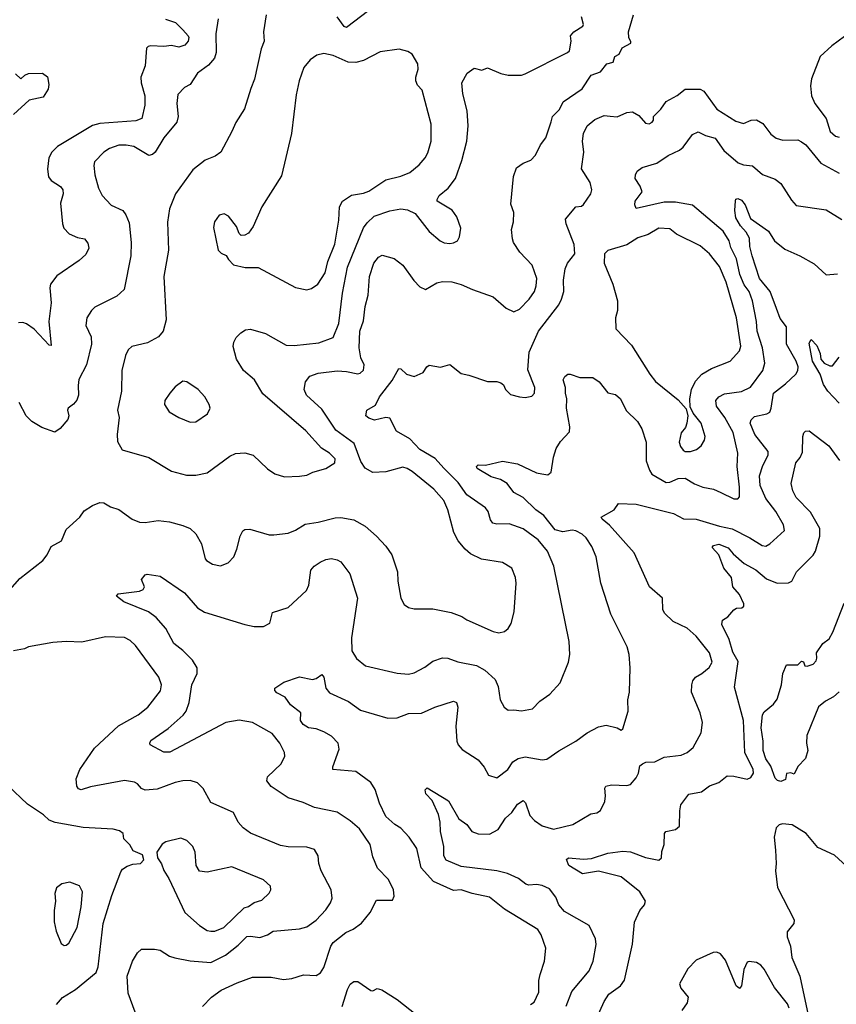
# Model space of a CAD drawing. Extents: x 1771496 to 1971148, y 471553 to 643630.
# Tile 340 of 656: x 1835368 to 1839709, y 560856 to 566090. Entities that reach past the tile are written whole.
import ezdxf

# ---------------------------------------------------------------- set-up
doc = ezdxf.new("R2010")
doc.units = 0

msp = doc.modelspace()

# ---------------------------------------------------------------- linework, layer by layer
at = {"layer": '0CON10XD'}
for points in [[(1837225, 566138.6), (1837105, 566049.2), (1837093.8, 566053.8), (1837055, 566105.7)], [(1835194.4, 562925.6), (1835369.5, 563120.5), (1835491.4, 563215), (1835514.2, 563245.8), (1835535, 563290), (1835590.7, 563319.3), (1835615, 563380), (1835687.5, 563445), (1835711.4, 563478.6), (1835755, 563506.9), (1835795, 563522.9), (1835815, 563522), (1835850.9, 563500.9), (1835895.7, 563485.7), (1835966.7, 563435), (1836005, 563419.2), (1836035, 563417.1), (1836105, 563427.8), (1836165, 563420.5), (1836235, 563402.2), (1836273.8, 563385), (1836305, 563356.2), (1836334.2, 563304.2), (1836354, 563225), (1836361.2, 563215), (1836392.5, 563195), (1836435, 563187.5), (1836476.6, 563203.4), (1836506, 563235), (1836522.9, 563275), (1836540, 563345), (1836555, 563373.8), (1836565, 563380.8), (1836591.7, 563381.7), (1836695, 563352.5), (1836718.8, 563351.2), (1836795, 563360.8), (1836835, 563375.8), (1836885, 563408.6), (1836955, 563418.9), (1837045, 563441.9), (1837075, 563443.1), (1837145, 563431.9), (1837205, 563397.5), (1837265.4, 563345.4), (1837315, 563292), (1837346.2, 563246.2), (1837376.9, 563155), (1837378.6, 563105), (1837394, 563015), (1837412.3, 562982.3), (1837435, 562966.2), (1837465, 562958), (1837565, 562958.6), (1837661.7, 562938.3), (1837717.7, 562917.7), (1837745, 562899.2), (1837885, 562837.1), (1837915, 562830.8), (1837945, 562838.8), (1837965.6, 562854.4), (1837980.3, 562879.7), (1837997, 562943), (1838008.1, 563095), (1838004, 563125), (1837984.4, 563174.4), (1837935, 563204.2), (1837822.4, 563222.4), (1837765, 563250), (1837735.8, 563275), (1837699.8, 563319.8), (1837676.7, 563365), (1837644.5, 563485), (1837623.4, 563533.4), (1837568.9, 563595), (1837455, 563688.9), (1837428.8, 563705), (1837405, 563711.1), (1837315, 563686.7), (1837245, 563682.7), (1837205, 563706.7), (1837180.9, 563740.9), (1837146.5, 563836.5), (1837048.9, 563908.9), (1836975, 564019.1), (1836893.3, 564095), (1836880, 564125), (1836886.9, 564165), (1836910, 564195), (1836955, 564211.1), (1837055, 564222.7), (1837105, 564220), (1837165, 564207.8), (1837178.8, 564211.2), (1837195, 564226.2), (1837199.4, 564255), (1837182, 564292), (1837173.5, 564345), (1837176.4, 564433.6), (1837195, 564490), (1837204.6, 564565), (1837220.9, 564625), (1837227.5, 564725), (1837250, 564795), (1837275, 564828), (1837295, 564837.5), (1837359.7, 564819.7), (1837405, 564785.8), (1837462.8, 564702.8), (1837495, 564670), (1837525, 564656.2), (1837585, 564691.4), (1837615, 564698.6), (1837665.7, 564695.7), (1837715, 564683.1), (1837775, 564655.6), (1837885, 564617.5), (1837955, 564556), (1837995, 564537.5), (1838025, 564551.4), (1838075.7, 564605), (1838105.6, 564645), (1838114.5, 564675.5), (1838116.5, 564715), (1838092.9, 564785), (1838026, 564855), (1837994, 564905), (1837988, 564925), (1837982, 564975), (1837994, 565015), (1837995.8, 565065), (1837979.2, 565109.2), (1837993, 565257), (1838008.3, 565301.7), (1838045, 565326.7), (1838085, 565343.3), (1838110.5, 565369.5), (1838136.2, 565425), (1838165, 565462.5), (1838192.9, 565547.1), (1838201.2, 565575), (1838237.8, 565612.2), (1838257, 565653), (1838358, 565722), (1838405.8, 565795), (1838455, 565812), (1838488.8, 565855), (1838522.5, 565865), (1838531.2, 565895), (1838555, 565906.7), (1838570.4, 565939.6), (1838616.2, 565965), (1838617.7, 565972.3), (1838605.7, 565995), (1838604.2, 566025), (1838630.8, 566115)], [(1836143.2, 566093.2), (1836196.7, 566075), (1836235.4, 566035.4), (1836264, 566005), (1836266.7, 565995), (1836264.2, 565975.8), (1836245.7, 565954.3), (1836215, 565944.2), (1836175, 565952), (1836135, 565946.9), (1836065, 565950.7), (1836051.7, 565948.3), (1836042.2, 565937.8), (1836035.4, 565844.6), (1836011.9, 565785), (1836013.3, 565755), (1836033.1, 565685), (1836034.2, 565635), (1836018, 565565), (1835985, 565551.5), (1835795, 565538.4), (1835755, 565527.5), (1835568.6, 565415), (1835539.4, 565385), (1835523.8, 565356.2), (1835515.6, 565295), (1835521.9, 565255), (1835535.5, 565235.5), (1835585, 565202.9), (1835598.1, 565185), (1835599.2, 565165), (1835585.7, 565115), (1835595.5, 565005.5), (1835602.5, 564982.5), (1835631.3, 564951.3), (1835675, 564932.5), (1835712.5, 564925), (1835731.2, 564901.2), (1835735.9, 564875.9), (1835718.9, 564841.1), (1835685, 564810.8), (1835565, 564729.2), (1835531.4, 564685), (1835527.8, 564665), (1835535.5, 564585), (1835522.9, 564485), (1835535, 564357.5), (1835525, 564360), (1835445, 564445.6), (1835405, 564474), (1835385, 564480), (1835361.2, 564478.8)], [(1836422.5, 566095), (1836411.2, 566015), (1836412.7, 565915), (1836404.6, 565885.4), (1836371.7, 565848.3), (1836314, 565805), (1836274.4, 565745.6), (1836245, 565729.2), (1836208, 565692), (1836203.6, 565645), (1836210.4, 565575), (1836202.9, 565545), (1836135, 565462.5), (1836088.6, 565385), (1836075, 565372.5), (1836055, 565368.6), (1835975, 565415.4), (1835935, 565423.1), (1835895, 565422.3), (1835846, 565405), (1835815, 565385.5), (1835765.7, 565335), (1835761.9, 565315), (1835766.9, 565265), (1835787.8, 565195), (1835806.7, 565155), (1835855, 565104.4), (1835915.7, 565075), (1835932.3, 565052.3), (1835949.8, 565009.8), (1835961.5, 564905), (1835958.5, 564835), (1835922.9, 564655), (1835885, 564620.6), (1835768.1, 564561.9), (1835749.4, 564545), (1835724.6, 564505.4), (1835720, 564465), (1835748.2, 564405), (1835750, 564365), (1835722.9, 564255), (1835683.3, 564176.7), (1835678.6, 564145), (1835681.4, 564095), (1835671.7, 564068.3), (1835655, 564045.8), (1835626.7, 564025), (1835622.5, 564015), (1835630, 563985), (1835623.3, 563965), (1835583.9, 563916.1), (1835555, 563896.7), (1835485, 563922.5), (1835432, 563955), (1835403.3, 563985), (1835365, 564055.7)], [(1836678, 566115), (1836664.4, 566025.6), (1836668.1, 565975), (1836651.4, 565935), (1836617, 565773), (1836596, 565725), (1836563.3, 565616.7), (1836516.4, 565543.6), (1836496.7, 565495), (1836436.7, 565385), (1836407.5, 565365), (1836355, 565342.9), (1836288.2, 565291.8), (1836195.6, 565165), (1836164.6, 565085.4), (1836154.5, 565014.5), (1836160, 564865), (1836134.4, 564725), (1836147.5, 564495), (1836131.1, 564435), (1836106.6, 564403.4), (1836048.1, 564371.9), (1835965, 564352.5), (1835945.5, 564334.5), (1835931.5, 564305), (1835911.9, 564225), (1835909.5, 564115), (1835887.8, 564015), (1835896.9, 563975), (1835885.7, 563885.7), (1835888.3, 563848.3), (1835913, 563803), (1836055, 563762.5), (1836175, 563690.8), (1836255, 563668.1), (1836305, 563668.6), (1836365, 563680.8), (1836485, 563769.2), (1836515.8, 563784.2), (1836565, 563788), (1836610, 563775), (1836685, 563702), (1836725, 563675.8), (1836775, 563660)], [(1836775, 563660), (1836855, 563664.2), (1836895, 563669.2), (1836925.6, 563684.4), (1836995.6, 563704.4), (1837043.3, 563735), (1837046, 563755), (1837015.8, 563785), (1836971.9, 563811.9), (1836890, 563905), (1836661.4, 564101.4), (1836616, 564176), (1836558.6, 564225), (1836521.2, 564285), (1836502.7, 564352.7), (1836506, 564375), (1836519.7, 564400.3), (1836544.4, 564425.6), (1836568.6, 564441.4), (1836595, 564445.8), (1836675, 564421.4), (1836785, 564360), (1836827.6, 564357.6), (1836957.7, 564372.3), (1837035, 564401.4), (1837064.3, 564475.7), (1837083.5, 564636.5), (1837111.1, 564775), (1837196.6, 564983.4), (1837215, 565010.5), (1837253.1, 565045), (1837335, 565074.6), (1837395, 565083.8), (1837429.8, 565079.8), (1837470.6, 565060.6), (1837545, 564964), (1837603.8, 564913.8), (1837625, 564903.5), (1837655, 564900), (1837675, 564903.1), (1837695.6, 564915), (1837706.4, 564935), (1837712.6, 564982.6), (1837691.7, 565041.7), (1837667.4, 565077.4), (1837587.5, 565125), (1837586.7, 565135), (1837598.8, 565155), (1837645.8, 565195), (1837684.4, 565245), (1837719.1, 565340.9), (1837744.5, 565445), (1837751.5, 565525), (1837746.2, 565605), (1837723.6, 565695), (1837718.9, 565755), (1837746.2, 565805), (1837785, 565832), (1837825, 565821.2), (1837855, 565833.8), (1837925, 565804), (1837964.2, 565794.2), (1838035, 565795.7), (1838055, 565801.9), (1838280.8, 565915), (1838290.8, 565925), (1838298.9, 565975), (1838297.1, 566005), (1838314, 566025), (1838361.1, 566055), (1838365.6, 566065), (1838354, 566105)], [(1839819.5, 566050.5), (1839685, 565951.2), (1839623.3, 565895), (1839578, 565775), (1839571.2, 565738.8), (1839578.1, 565685), (1839594.4, 565645), (1839655.7, 565565), (1839676.7, 565495), (1839705, 565470), (1839724.3, 565465.7)], [(1836895, 564654.4), (1836919.3, 564660.7), (1836953.8, 564685), (1836992, 564745), (1837005.6, 564804.4), (1837043, 564897), (1837065.5, 565025), (1837068.5, 565095), (1837084, 565126), (1837132.4, 565157.6), (1837195, 565167.5), (1837225, 565178.5), (1837315, 565239.1), (1837395, 565258.2), (1837442.6, 565277.4), (1837492.4, 565317.6), (1837524.4, 565355), (1837538.3, 565381.7), (1837555.6, 565445), (1837555.5, 565535), (1837508.1, 565715), (1837482.4, 565742.4), (1837474.4, 565764.4), (1837473.5, 565785), (1837486.9, 565826.9), (1837484, 565855), (1837455, 565906.2), (1837431.7, 565921.7), (1837385, 565932.9), (1837285, 565918.9), (1837195, 565872.5), (1837155, 565862.4), (1837114.8, 565864.8), (1837035, 565899.1), (1836985, 565910.6), (1836947.8, 565902.2), (1836912.8, 565877.2), (1836879.2, 565835), (1836854.4, 565765), (1836838.7, 565691.3), (1836813.3, 565485), (1836760.3, 565259.7), (1836654.6, 565095.4), (1836609.3, 564990.7), (1836584.3, 564955.7), (1836565, 564943.8), (1836545, 564942.5), (1836534.1, 564954.1), (1836520.5, 564990.5), (1836478.8, 565045), (1836455, 565058), (1836429.2, 565050.8), (1836403.8, 565015), (1836398.8, 564985), (1836423.8, 564865), (1836439.3, 564849.3), (1836465.9, 564835.9), (1836477.5, 564815), (1836505, 564787.5), (1836566.4, 564773.6), (1836635, 564772), (1836835, 564665.6), (1836895, 564654.4)], [(1835345, 565802.5), (1835375, 565775.8), (1835395, 565795.7), (1835415, 565803.1), (1835490, 565805), (1835516.6, 565786.6), (1835523.9, 565745), (1835518.7, 565721.3), (1835492.1, 565677.9), (1835418.1, 565661.9), (1835335, 565586.7)], [(1836339.4, 560845), (1836388.1, 560895), (1836439.3, 560930.7), (1836525, 560971.1), (1836605, 561000), (1836705, 561000.5), (1836771.2, 560988.8), (1836815, 560994.3), (1836876.8, 561013.2), (1836945, 561010), (1836966.9, 561023.1), (1836985, 561051.2), (1837021.8, 561165), (1837035, 561185.7), (1837102.6, 561237.4), (1837141.4, 561255), (1837185, 561288.1), (1837230.6, 561345), (1837265, 561410), (1837350, 561410), (1837358.3, 561431.7), (1837355.8, 561464.2), (1837328.9, 561518.9), (1837269.4, 561579.4), (1837245, 561640), (1837231.5, 561705), (1837175, 561788.9), (1837125, 561831.4), (1837055, 561877.5), (1836935, 561901.8), (1836875, 561929.5), (1836794.5, 561954.5), (1836704.7, 562014.7), (1836682, 562045), (1836686, 562065), (1836758.6, 562135), (1836777.1, 562175), (1836775.6, 562195.6), (1836751.4, 562245), (1836710, 562295), (1836605, 562354.3), (1836535, 562366.5), (1836463.3, 562355), (1836167.1, 562197.1), (1836135, 562195.7), (1836062, 562235), (1836059.2, 562245), (1836065, 562259.2), (1836157.6, 562322.4), (1836236.9, 562393.1), (1836253.1, 562415), (1836269, 562461), (1836283.2, 562555), (1836312.2, 562615), (1836311.1, 562645), (1836286.9, 562685), (1836235, 562737.1), (1836186.9, 562775), (1836145, 562854.3), (1836092.9, 562912.9), (1836052.7, 562942.7), (1835922, 562995), (1835882.5, 563025), (1835892, 563038), (1836005, 563053.1), (1836025, 563062), (1836030.8, 563075), (1836016.2, 563115), (1836035, 563138.8), (1836045, 563142), (1836115, 563132.5), (1836245, 563042.9), (1836313.7, 562963.7), (1836351.3, 562941.3), (1836565, 562875.8), (1836615, 562864.2), (1836663.9, 562863.9), (1836697.3, 562882.7), (1836711.2, 562938.8), (1836794.5, 562965.5), (1836893.4, 563056.6), (1836905.7, 563085), (1836915, 563163.3), (1836934, 563185), (1836965, 563205.7), (1836995, 563220.8), (1837025, 563225.7), (1837055, 563219.2), (1837075, 563207.5), (1837124, 563145), (1837164.4, 563015), (1837132.5, 562805), (1837134.4, 562735), (1837159.2, 562695), (1837205.6, 562655.6), (1837375, 562617.1), (1837435, 562611.9), (1837465, 562618.6), (1837522.1, 562647.9), (1837565, 562680.8), (1837615, 562697.1), (1837645, 562695.6), (1837697.2, 562677.2), (1837797.1, 562657.1), (1837841.7, 562631.7), (1837895, 562582), (1837912.5, 562545), (1837922.5, 562475), (1837944, 562435), (1837965, 562420), (1837995, 562421.2), (1838035, 562416.7), (1838095, 562426.7), (1838133.2, 562466.8), (1838186.7, 562505), (1838241.2, 562565), (1838285.7, 562674.3), (1838292.5, 562715), (1838289.4, 562785), (1838207.5, 563185), (1838174.6, 563265), (1838125, 563324.6), (1838045, 563383.9), (1837969.5, 563409.5), (1837905, 563408.2), (1837883.4, 563413.4), (1837871.3, 563431.3), (1837858.9, 563475), (1837845, 563494.5), (1837744.3, 563564.3), (1837699.6, 563629.6), (1837623.3, 563706.7), (1837576.6, 563756.6), (1837494.6, 563805), (1837442.7, 563862.7), (1837371.9, 563901.9), (1837335, 563972.5), (1837315, 563975.6), (1837255, 563961.9), (1837225, 563971.4), (1837208, 563985), (1837213.8, 564015), (1837259.1, 564040.9), (1837281.1, 564085), (1837348, 564172), (1837384.1, 564235.9), (1837395, 564233.3), (1837425, 564205.8), (1837465, 564193.8), (1837512.5, 564215), (1837532.5, 564245), (1837545, 564253.3), (1837605, 564243.1), (1837655, 564257.5), (1837715, 564208.8), (1837755, 564201.2), (1837855, 564166), (1837905, 564166.2), (1837925, 564160), (1837939.3, 564149.3), (1837950, 564125), (1837977, 564097), (1838024.6, 564084.6), (1838055, 564082.5), (1838090.8, 564089.2), (1838105.5, 564105), (1838106.2, 564135), (1838068.9, 564228.9), (1838076.6, 564323.4), (1838125.4, 564435), (1838233.6, 564575), (1838248.8, 564605), (1838261.1, 564645), (1838259.1, 564705), (1838267.1, 564765), (1838280, 564795), (1838319.2, 564845), (1838315.4, 564895), (1838272.5, 565005), (1838270.5, 565029.5), (1838325, 565096), (1838355, 565099.4), (1838365, 565107.1), (1838405, 565164.2), (1838410.5, 565185), (1838401.1, 565225), (1838355, 565297.5), (1838367.4, 565385), (1838359.3, 565445), (1838365, 565485.8), (1838385, 565525.5), (1838425, 565558.6), (1838475, 565580.5), (1838507.8, 565577.8), (1838545, 565573.5), (1838595, 565596.5), (1838625, 565599.5), (1838660.3, 565580.3), (1838695, 565540), (1838715, 565536.2), (1838730, 565545), (1838736.7, 565555), (1838737.5, 565575), (1838776.2, 565613.8), (1838804, 565655), (1838863.9, 565686.1), (1838905, 565720.8), (1838985, 565720.6), (1839005, 565710), (1839074.6, 565615), (1839175, 565551.2), (1839215, 565538.5), (1839255.8, 565555.8), (1839285, 565557.8), (1839317.8, 565537.8), (1839361.1, 565481.1), (1839389.3, 565459.3), (1839425, 565450), (1839505, 565451.4), (1839525, 565441.4), (1839546.9, 565425), (1839627.4, 565327.4), (1839725, 565273.3)], [(1837032, 562118), (1837067.3, 562212.7), (1837061.2, 562245), (1837025, 562281.2), (1836985, 562304.6), (1836945, 562320), (1836903.3, 562325), (1836875, 562343.1), (1836860.9, 562365), (1836863.3, 562405), (1836808.1, 562448.1), (1836779.1, 562489.1), (1836735, 562512), (1836723.8, 562525), (1836723.6, 562536.4), (1836771.7, 562568.3), (1836855, 562596.2), (1836925, 562582), (1836945, 562587.5), (1836975, 562608.8), (1836984.3, 562594.3), (1836995, 562536.2), (1837015, 562511.4), (1837116.5, 562466.5), (1837179.8, 562419.8), (1837325, 562377.1), (1837375, 562378.5), (1837435, 562401.5), (1837505, 562403.9), (1837575, 562435.5), (1837675, 562467.1), (1837690.5, 562460.5), (1837698, 562435), (1837687.1, 562335), (1837691.9, 562255), (1837698.6, 562235), (1837720.2, 562210.2), (1837805.8, 562155), (1837836.9, 562116.9), (1837860, 562075), (1837905, 562060.8), (1837963.1, 562105), (1837990, 562145), (1838018, 562162), (1838055, 562171.2), (1838145, 562155.5), (1838170.2, 562159.8), (1838235, 562204.5), (1838325, 562254.2), (1838385, 562299.4), (1838445, 562330.9), (1838485, 562339.5), (1838545, 562325.8), (1838565, 562314), (1838575, 562320), (1838602.9, 562415), (1838600.8, 562475), (1838610, 562515), (1838613.1, 562645), (1838608.5, 562715), (1838596.7, 562756.7), (1838510.9, 562930.9), (1838457.5, 563095), (1838432.5, 563235), (1838409.3, 563289.3), (1838380, 563335), (1838358.6, 563355), (1838325, 563372.9), (1838305, 563376.2), (1838255, 563368), (1838215, 563378.8), (1838155, 563453.8), (1838112.5, 563485), (1838045, 563550), (1837995, 563577.5), (1837960, 563625), (1837923.3, 563645), (1837875, 563660), (1837800, 563705), (1837796.7, 563715), (1837806.2, 563723.8), (1837845, 563721.9), (1837935, 563744), (1838015, 563729.5), (1838115, 563680.8), (1838143.9, 563676.1), (1838175, 563670), (1838193.3, 563685), (1838205.6, 563765), (1838220, 563810), (1838242.9, 563847.1), (1838291.2, 563898.8), (1838292.9, 563925), (1838274.4, 564025), (1838277.1, 564075), (1838269.4, 564105), (1838270, 564135), (1838256.7, 564175), (1838266.1, 564193.9), (1838282.5, 564205), (1838295, 564205.8), (1838345, 564188.1), (1838415, 564188.1), (1838448.1, 564165), (1838495, 564106.2), (1838535, 564097.5), (1838562.5, 564075), (1838592.4, 564012.4), (1838652.5, 563955), (1838675.6, 563915), (1838698.9, 563845), (1838698.1, 563745), (1838715.4, 563695), (1838728.9, 563675), (1838805, 563629.1), (1838825, 563630.9), (1838868.3, 563651.7), (1838905, 563653.5), (1838955, 563622.7), (1839000, 563605), (1839056.7, 563595), (1839095, 563576.9), (1839165, 563543.5), (1839185, 563542.9), (1839195, 563553.3), (1839195.4, 563604.6), (1839182.3, 563715), (1839186.2, 563785), (1839160.9, 563895), (1839117.3, 563975), (1839071.8, 564035), (1839069.1, 564065), (1839084.7, 564085.3), (1839115, 564100.8), (1839205, 564113.1), (1839253.6, 564136.4), (1839318.5, 564225), (1839329.4, 564265), (1839317.6, 564345), (1839287.9, 564435), (1839285.3, 564485), (1839264.1, 564595), (1839246.4, 564645), (1839219.9, 564679.9), (1839195.7, 564735), (1839178.9, 564818.9), (1839148.7, 564878.7), (1839138.9, 564915), (1839108.1, 564965), (1838944.5, 565104.5), (1838855, 565120.8), (1838795, 565120), (1838645, 565086.7), (1838637.5, 565105), (1838640.6, 565125), (1838676.7, 565175), (1838665.7, 565205), (1838640, 565245), (1838641.2, 565265), (1838651.2, 565285), (1838676.7, 565305), (1838755, 565326.7), (1838815, 565368.9), (1838875, 565396.7), (1838895, 565413.1), (1838945, 565478.9), (1838975, 565493.1), (1839013.3, 565475), (1839065, 565460.6), (1839110.6, 565395), (1839188.3, 565328.3), (1839215, 565318.2), (1839263.1, 565313.1), (1839316.6, 565266.6), (1839385, 565241.9), (1839415, 565219.2), (1839470.2, 565130.2), (1839495, 565102), (1839655, 565080), (1839738.7, 565028.7)], [(1839391.6, 564555), (1839357.7, 564645), (1839300.5, 564715), (1839261.5, 564835), (1839249.6, 564885), (1839248, 564928), (1839230.8, 564960.8), (1839200, 564995), (1839175, 565036.2), (1839169.5, 565075), (1839172.5, 565127.5), (1839174.3, 565135.7), (1839185, 565139.2), (1839205, 565130.8), (1839224.3, 565105), (1839253.8, 565033.8), (1839348.9, 564965), (1839381.4, 564915), (1839435, 564870), (1839515.3, 564835.3), (1839591.7, 564791.7), (1839655, 564734), (1839715, 564739.2)], [(1838905, 563794), (1838935, 563794.3), (1838966.7, 563805), (1838991.2, 563825), (1839009.2, 563855), (1839011.9, 563875), (1838990.6, 563945), (1838947.8, 563997.8), (1838932.5, 564032.5), (1838930.9, 564075), (1838939.6, 564125), (1838961.1, 564168.9), (1838995, 564206.2), (1839045, 564235.4), (1839145.3, 564274.7), (1839195, 564330), (1839201.6, 564355), (1839178.8, 564505), (1839123.3, 564695), (1839087.5, 564777.5), (1839035, 564845.3), (1838985, 564888.5), (1838860.4, 564950.4), (1838825, 564977.5), (1838765, 564981.5), (1838708.3, 564948.3), (1838655, 564929.7), (1838595, 564893.8), (1838495, 564862.9), (1838477.5, 564845), (1838476, 564795), (1838521.1, 564685), (1838545.7, 564595), (1838545.9, 564544.1), (1838535.8, 564505), (1838537, 564447), (1838620.3, 564360.3), (1838717.5, 564205), (1838747.2, 564167.2), (1838869.4, 564069.4), (1838911.2, 564021.2), (1838919.2, 563985), (1838914.4, 563945), (1838907, 563923), (1838885, 563893.3), (1838874.5, 563844.5), (1838881.1, 563821.1), (1838895, 563801.2), (1838905, 563794)], [(1838274, 560846), (1838303.1, 560925), (1838396, 561034), (1838416.7, 561085), (1838432.7, 561175), (1838430, 561205), (1838395.5, 561275.5), (1838265, 561349.2), (1838234.6, 561385), (1838218.5, 561425), (1838185, 561470.6), (1838145, 561488.2), (1838115, 561493.2), (1838075, 561488.9), (1838059.4, 561495), (1838020.6, 561525), (1837962.1, 561552.1), (1837905, 561566), (1837715, 561589), (1837635, 561622.2), (1837623.6, 561645), (1837623.4, 561695), (1837605.4, 561775), (1837603.3, 561825), (1837593.8, 561865), (1837560.5, 561940.5), (1837527.1, 561975), (1837524.5, 561995.5), (1837535, 562006.2), (1837647.8, 561937.8), (1837702.7, 561842.7), (1837745, 561812.2), (1837771.1, 561775), (1837805, 561762.3), (1837865, 561761.5), (1837911.2, 561785), (1837950, 561845), (1837984.6, 561875.4), (1838015, 561920.8), (1838045, 561940), (1838056.6, 561926.6), (1838079.7, 561859.7), (1838105, 561832.9), (1838146.2, 561805), (1838205, 561786.9), (1838307.8, 561812.2), (1838405, 561868.6), (1838435.8, 561874.2), (1838455, 561886.2), (1838478, 561935), (1838482.5, 561965), (1838478, 562005), (1838484.3, 562015.7), (1838515, 562022.5), (1838595, 562020), (1838614.6, 562025.4), (1838645, 562060.8), (1838657.1, 562085), (1838665, 562123.3), (1838678.8, 562135), (1838697, 562143), (1838745, 562145.7), (1838795, 562169.1), (1838885, 562180.4), (1838915.9, 562194.1), (1838948.6, 562221.4), (1838990.1, 562299.9), (1838998.5, 562355), (1838985.5, 562405.5), (1838938.8, 562515), (1838941.2, 562555), (1838946.2, 562575), (1838961.2, 562595), (1838995, 562614.2), (1839032.7, 562647.3), (1839049.1, 562675), (1839035, 562724.4), (1838965, 562812.7), (1838915.7, 562855.7), (1838841.7, 562891.7), (1838796.7, 562935), (1838786.4, 562955), (1838784.4, 563015), (1838716.5, 563075), (1838635, 563256), (1838503.3, 563403.3), (1838463.8, 563435), (1838460, 563445), (1838528.6, 563485), (1838551.7, 563518.3), (1838645, 563514.5), (1838843.3, 563465), (1838897.4, 563437.4), (1838965, 563435.5), (1839087.7, 563397.7), (1839155, 563383.8), (1839250, 563335), (1839315, 563295.6), (1839335, 563292.2), (1839355, 563303.3), (1839434.5, 563375.5), (1839428.8, 563405), (1839387.8, 563475), (1839334.2, 563544.2), (1839303.9, 563613.9), (1839300.5, 563665), (1839319.2, 563720.8), (1839346.8, 563775), (1839346.8, 563795), (1839275.8, 563885), (1839251.2, 563945), (1839256.4, 563963.6), (1839275, 563980), (1839340, 563995), (1839355, 564004), (1839363.5, 564025), (1839375, 564104.4), (1839438.9, 564155), (1839493.5, 564206.5), (1839505.3, 564224.7), (1839505.8, 564245), (1839496.2, 564275), (1839443.8, 564365), (1839445, 564457.5), (1839410.8, 564500.8), (1839391.6, 564555)], [(1839725, 564052), (1839665, 564115.4), (1839641.7, 564151.7), (1839624.2, 564205), (1839582.9, 564275), (1839565, 564370), (1839575, 564390), (1839605, 564358.6), (1839623.2, 564315), (1839626.7, 564285), (1839644.7, 564264.7), (1839675, 564250), (1839689.2, 564250.8), (1839725, 564296.7)], [(1836275, 563950.8), (1836305, 563952.9), (1836366.2, 563995), (1836381.2, 564025), (1836376.2, 564043.8), (1836352, 564085), (1836316.2, 564125), (1836257.5, 564165), (1836235, 564168), (1836195, 564138.2), (1836166.2, 564105), (1836140, 564065), (1836137.5, 564045), (1836163.3, 564005), (1836215, 563976), (1836275, 563950.8)], [(1838475, 560870.8), (1838499.7, 560910.3), (1838562.1, 560955), (1838582.6, 560985), (1838625.5, 561175.5), (1838637.2, 561292.8), (1838664.4, 561355), (1838690, 561385), (1838695.6, 561405), (1838664.5, 561455), (1838565, 561534), (1838445, 561564.2), (1838359.5, 561549.5), (1838287.1, 561595), (1838274.2, 561625.8), (1838285, 561635.6), (1838365, 561626.9), (1838408.6, 561631.4), (1838495, 561660.4), (1838575, 561670.9), (1838615, 561666.4), (1838695, 561636.7), (1838765, 561622.5), (1838779.2, 561635), (1838782.1, 561667.9), (1838794.3, 561705), (1838796.4, 561763.6), (1838802.5, 561775), (1838855, 561786), (1838875, 561803.3), (1838876.7, 561885), (1838883.2, 561916.8), (1838925, 561972.5), (1838993.3, 561985), (1839035, 562018), (1839085, 562036), (1839129.7, 562070.3), (1839165, 562069.2), (1839235, 562052.2), (1839255, 562062.5), (1839269.4, 562085), (1839266.7, 562105), (1839223.2, 562195), (1839216.2, 562365), (1839168.2, 562541.8), (1839187.6, 562677.6), (1839158.8, 562728.8), (1839139.6, 562795), (1839100.8, 562875), (1839105, 562897.5), (1839132.5, 562915), (1839165, 562952.5), (1839178.3, 562961.7), (1839206.4, 562963.6), (1839218.3, 562971.7), (1839218, 562985), (1839193.8, 563035), (1839159.2, 563075), (1839151.9, 563125), (1839111.5, 563175), (1839085, 563246.2), (1839049.2, 563285), (1839057.1, 563295), (1839085, 563301.4), (1839135, 563282), (1839160.6, 563250.6), (1839219.6, 563199.6), (1839281.8, 563165), (1839337.9, 563117.9), (1839395, 563095.5), (1839455, 563096), (1839473.3, 563105), (1839497.5, 563155), (1839586.2, 563243.8), (1839598.2, 563265), (1839622.5, 563345), (1839620.8, 563385), (1839571.7, 563471.7), (1839495, 563550.6), (1839477.5, 563585), (1839468.9, 563625), (1839493.5, 563735), (1839517.6, 563762.4), (1839529.1, 563790.9), (1839532, 563875), (1839536.1, 563893.9), (1839545, 563903.3), (1839565, 563903.8), (1839670, 563825), (1839726.9, 563746.9)], [(1839725, 562518.1), (1839695, 562490.6), (1839652.3, 562467.7), (1839615, 562437.5), (1839552, 562285), (1839550.8, 562245), (1839558, 562205), (1839545, 562162.5), (1839505, 562120), (1839485, 562080), (1839466.7, 562086.7), (1839445, 562082.5), (1839438.8, 562051.2), (1839415, 562041.2), (1839396.4, 562046.4), (1839385, 562057.5), (1839361.9, 562121.9), (1839335, 562160.8), (1839321.1, 562205), (1839321.2, 562255), (1839309.4, 562325), (1839317.1, 562395), (1839325, 562411.2), (1839375, 562452.5), (1839395, 562478.8), (1839417.5, 562555), (1839424.6, 562615.4), (1839445, 562660), (1839505, 562660), (1839525, 562680), (1839535, 562676.7), (1839542.5, 562655), (1839555, 562653.8), (1839586, 562665), (1839601.7, 562681.7), (1839606.4, 562696.4), (1839603.3, 562725), (1839637.5, 562775), (1839671.2, 562798.8), (1839691.1, 562835), (1839751, 562989)], [(1837028.9, 561421.1), (1837023.3, 561465), (1836971.5, 561565), (1836958.6, 561605), (1836954, 561645), (1836935, 561678.8), (1836895, 561691.9), (1836795, 561693.3), (1836755, 561701.1), (1836595, 561766.5), (1836555.8, 561795), (1836530, 561825), (1836505, 561876), (1836385, 561928.8), (1836344.1, 562004.1), (1836314.2, 562034.2), (1836275, 562046), (1836235, 562044.2), (1836195, 562035.6), (1836099.6, 562000.4), (1836035, 561994.3), (1836015, 562004.2), (1835995, 562028), (1835977.9, 562037.9), (1835925, 562046.7), (1835745, 562012.5), (1835695, 561997.1), (1835681.5, 562001.5), (1835672.5, 562015), (1835669.2, 562055), (1835687.8, 562105), (1835765, 562218.6), (1835892.7, 562337.3), (1835997.1, 562395), (1836050, 562435), (1836117.2, 562522.8), (1836121.9, 562555), (1836107.1, 562595), (1835983.2, 562763.2), (1835955, 562790.6), (1835925.4, 562805.4), (1835825, 562808.9), (1835698.8, 562781.2), (1835615, 562784.2), (1835545, 562779.2), (1835415, 562756), (1835394.1, 562745.9), (1835335, 562736)], [(1838083.8, 560855), (1838103, 560867), (1838128.3, 560921.7), (1838127, 560983), (1838134.3, 561015), (1838158, 561085), (1838165.8, 561155), (1838140.8, 561225), (1838123.2, 561253.2), (1837945, 561361.9), (1837865, 561425.5), (1837773.3, 561445), (1837715, 561465.5), (1837675, 561460.9), (1837568.3, 561508.3), (1837501.8, 561581.8), (1837479.5, 561685), (1837438.1, 561745), (1837395, 561791.9), (1837362.1, 561812.1), (1837313.8, 561855), (1837281.1, 561925), (1837258.6, 561998.6), (1837234, 562035), (1837155, 562094), (1837033.6, 562103.6), (1837032, 562118)], [(1835563.1, 560855), (1835595, 560892.9), (1835665.7, 560935), (1835774.1, 561025.9), (1835784.7, 561055.3), (1835811.8, 561285), (1835858.2, 561435), (1835905, 561560), (1835915, 561574.2), (1835939.7, 561590.3), (1835969.1, 561600.9), (1836010, 561605), (1836028.1, 561625), (1836021.4, 561651.4), (1835972.2, 561672.2), (1835954.5, 561704.5), (1835922, 561735), (1835917.5, 561765), (1835898.3, 561778.3), (1835865, 561786.4), (1835705, 561795.4), (1835556.7, 561823.3), (1835525, 561835.7), (1835495, 561862.9), (1835409.7, 561919.7), (1835305, 562020)], [(1839845, 561516.2), (1839699.9, 561649.9), (1839610.6, 561690.6), (1839549.1, 561765), (1839475, 561811.1), (1839422.5, 561815), (1839405, 561810.5), (1839389.5, 561795), (1839378.4, 561745), (1839385.6, 561675.6), (1839390, 561605), (1839385.4, 561565), (1839396.7, 561476.7), (1839485.8, 561305), (1839484, 561285), (1839448.3, 561241.7), (1839448.6, 561215), (1839465.4, 561165.4), (1839472.2, 561105), (1839514.5, 561005), (1839575.5, 560725)], [(1836385, 561244.6), (1836405, 561244.6), (1836453.3, 561265), (1836561, 561369), (1836585, 561375.5), (1836615, 561397.5), (1836655, 561409.2), (1836695, 561446.7), (1836704, 561465), (1836702, 561485), (1836665, 561518.6), (1836495, 561587.5), (1836365, 561558.6), (1836324.4, 561564.4), (1836305.8, 561595), (1836300.5, 561665), (1836289.4, 561695), (1836257.4, 561727.4), (1836225, 561739.6), (1836145, 561719.1), (1836125, 561708.1), (1836098, 561665), (1836100, 561635), (1836122.4, 561602.4), (1836135, 561566.7), (1836160.8, 561525), (1836245.6, 561345), (1836324.3, 561275), (1836365, 561247.8), (1836385, 561244.6)], [(1835605, 561168.8), (1835615, 561170), (1835628.7, 561181.3), (1835674.4, 561265), (1835695.3, 561374.7), (1835701.4, 561455), (1835686.5, 561486.5), (1835634.1, 561505.9), (1835592.7, 561497.3), (1835564.4, 561475.6), (1835555.8, 561445), (1835558.1, 561405), (1835550.6, 561355), (1835551.9, 561295), (1835562.9, 561245), (1835589.2, 561179.2), (1835605, 561168.8)], [(1835981.5, 560815), (1835945.3, 560915), (1835939.1, 561005), (1835968.1, 561085), (1835995, 561130), (1836015, 561150), (1836085, 561150), (1836115, 561144), (1836165, 561112), (1836193.2, 561103.2), (1836275, 561087.8), (1836385, 561078.2), (1836461.9, 561118.1), (1836530, 561170), (1836575, 561216.1), (1836595, 561218.8), (1836645, 561211.1), (1836685, 561225.7), (1836715, 561245.6), (1836855, 561256.9), (1836895, 561268.6), (1836945, 561304.3), (1836995, 561358), (1837020.8, 561395), (1837028.9, 561421.1)], [(1839458.3, 560835), (1839449.7, 560859.7), (1839380.7, 560945), (1839326.2, 561043.8), (1839307.5, 561065), (1839285, 561077.9), (1839246, 561084), (1839235, 561080), (1839218.3, 561041.7), (1839205.6, 560954.4), (1839195, 560940), (1839176.2, 560955), (1839120.2, 561090.3), (1839092.9, 561125), (1839075, 561132.9), (1839055, 561131.2), (1838965, 561090.9), (1838919.6, 561045), (1838876.4, 560965), (1838882.6, 560942.6), (1838922, 560895), (1838916.2, 560865), (1838887.3, 560822.7)], [(1837082.9, 560845), (1837110, 560935), (1837125, 560964), (1837145, 560977.1), (1837165, 560978.1), (1837235, 560929.2), (1837245, 560928), (1837268.8, 560941.2), (1837292.8, 560932.8), (1837375, 560882.5), (1837475, 560802.5)], [(1838436.6, 560785), (1838475, 560870.8)]]:
    msp.add_lwpolyline(points, dxfattribs=at)

doc.saveas('drawing.dxf')
